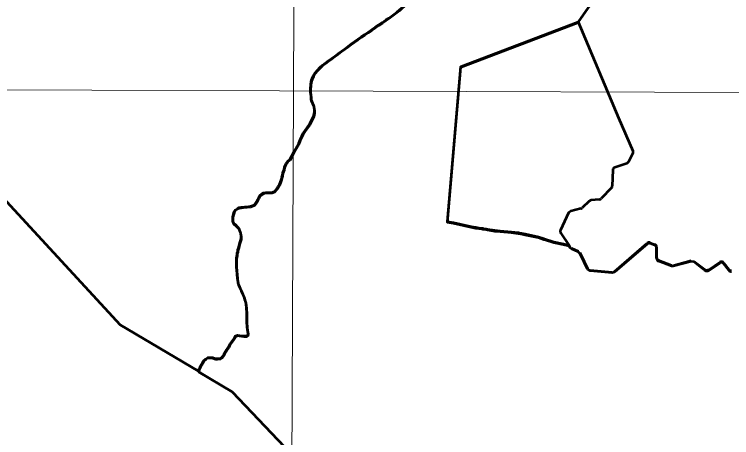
# Model space of a CAD drawing. Extents: x 553962 to 842807, y 8883888 to 9032388.
# Drawn here: x 806914 to 809252, y 9015052 to 9016431 of the extents above; entities that cross this region are included whole.
import ezdxf

# ---------------------------------------------------------------- set-up
doc = ezdxf.new("R2010")
doc.units = 0
doc.header["$LTSCALE"] = 200
doc.layers.add('1', color=7, linetype='Continuous', lineweight=13)

msp = doc.modelspace()

# ---------------------------------------------------------------- linework, layer by layer
at = {"layer": '1'}
msp.add_line((797890.2, 9016217.5), (834658.9, 9016085.1), dxfattribs=at)
msp.add_line((797890.2, 9016217.5), (834658.9, 9016085.1), dxfattribs=at)
at = {"layer": '1', "lineweight": 53}
for p, q in [((807879.6, 9016171.9), (807880.1, 9016172)), ((807879.6, 9016171.9), (807880.1, 9016172)), ((808930, 9015978.3), (808916.2, 9015950.5)), ((808930, 9015978.3), (808916.2, 9015950.5)), ((808910.4, 9015945.4), (808871.3, 9015932.4)), ((808910.4, 9015945.4), (808871.3, 9015932.4)), ((808864.4, 9015923.2), (808862.9, 9015872)), ((808864.4, 9015923.2), (808862.9, 9015872)), ((808864.4, 9015923.2), (808862.9, 9015872)), ((808864.4, 9015923.2), (808862.9, 9015872)), ((808860.2, 9015865.4), (808827.2, 9015830.9)), ((808860.2, 9015865.4), (808827.2, 9015830.9)), ((808860.2, 9015865.4), (808827.2, 9015830.9)), ((808860.2, 9015865.4), (808827.2, 9015830.9)), ((808787.1, 9015822.4), (808764.9, 9015800.6)), ((808787.1, 9015822.4), (808764.9, 9015800.6)), ((808820.8, 9015827.8), (808793.2, 9015825.2)), ((808820.8, 9015827.8), (808793.2, 9015825.2)), ((808720.8, 9015784.7), (808694.2, 9015728)), ((808720.8, 9015784.7), (808694.2, 9015728)), ((808760.2, 9015798), (808727.5, 9015790.1)), ((808760.2, 9015798), (808727.5, 9015790.1)), ((808695, 9015718.1), (808726.2, 9015672.8)), ((808695, 9015718.1), (808722.7, 9015677.8)), ((808695, 9015718.1), (808726.2, 9015672.8)), ((808695, 9015718.1), (808722.7, 9015677.8)), ((808730.3, 9015669.3), (808752.2, 9015659.5)), ((808730.3, 9015669.3), (808752.2, 9015659.5)), ((808869.8, 9015593.8), (808976.6, 9015685.4)), ((808869.8, 9015593.8), (808976.6, 9015685.4)), ((808986.7, 9015687.2), (809001, 9015681.7)), ((808986.7, 9015687.2), (809001, 9015681.7)), ((809001, 9015679), (808986.7, 9015684.6)), ((809001, 9015679), (808986.7, 9015684.6)), ((809007.3, 9015672.3), (809007.3, 9015639.1)), ((809007.3, 9015672.3), (809007.3, 9015639.1)), ((809007.3, 9015636.4), (809007.3, 9015669.7)), ((809007.3, 9015636.4), (809007.3, 9015669.7)), ((809013.7, 9015629.7), (809055.4, 9015613.6)), ((809013.7, 9015629.7), (809055.4, 9015613.6)), ((809061.6, 9015613.2), (809120.3, 9015628.7)), ((809061.6, 9015613.2), (809120.3, 9015628.7)), ((809178.3, 9015600), (809213.3, 9015623.3)), ((809178.3, 9015600), (809213.3, 9015623.3)), ((809213.3, 9015620.6), (809178.3, 9015597.4)), ((809213.3, 9015620.6), (809178.3, 9015597.4)), ((809226.9, 9015620.9), (809242.3, 9015600)), ((809226.9, 9015620.9), (809242.3, 9015600)), ((809242.3, 9015597.4), (809226.9, 9015618.2)), ((809242.3, 9015597.4), (809226.9, 9015618.2)), ((808790.6, 9015597.6), (808862.4, 9015591.5)), ((808790.6, 9015597.6), (808862.4, 9015591.5)), ((807517, 9015273.6), (807514.6, 9015266.5)), ((807517, 9015273.6), (807514.6, 9015266.5))]:
    msp.add_line(p, q, dxfattribs=at)
at = {"layer": '1'}
for points in [[(807857.9, 9024157.2), (807824.4, 9016181.7), (807792.6, 9009020.9)], [(807857.9, 9024157.2), (807824.4, 9016181.7), (807792.6, 9009020.9)], [(805938, 9016159.9), (806708.2, 9016015.8), (807258.9, 9015419.7), (807514.6, 9015269.1)], [(807514.6, 9015269.1), (807624.1, 9015202), (808177.2, 9014621.1), (808662, 9014426.2), (808732.4, 9014408.2), (808806.5, 9014402.7), (808888.7, 9014406.5), (808940.4, 9014412.1), (809000.4, 9014419.8), (809058.4, 9014427.6), (809096.6, 9014433.2), (809150.8, 9014442.2), (809201.2, 9014452.2), (809259.3, 9014466.3), (809323.8, 9014486.2), (809390.5, 9014513.1), (809430.2, 9014533.2), (809523, 9014592.1), (809754.2, 9014372.7), (810273.1, 9014151.1)]]:
    msp.add_lwpolyline(points, dxfattribs=at)
at = {"layer": '1', "lineweight": 53}
for points in [[(808427.7, 9015732.3), (808418.1, 9015733.6), (808403.2, 9015736.5), (808345.1, 9015749.1), (808325.6, 9015752.4), (808325.7, 9015753.3), (808369.6, 9016258.8), (808751.9, 9016403.7), (809187.3, 9017027.2), (809187.8, 9017028.1)], [(808427.7, 9015732.3), (808418.1, 9015733.6), (808403.2, 9015736.5), (808345.1, 9015749.1), (808325.6, 9015752.4), (808325.7, 9015753.3), (808369.6, 9016258.8), (808751.9, 9016403.7), (809187.3, 9017027.2), (809187.8, 9017028.1)], [(809187.3, 9017029.8), (808751.9, 9016406.3), (808882.7, 9016094.2)], [(809187.3, 9017029.8), (808751.9, 9016406.3), (808882.7, 9016094.2)], [(808325.7, 9015756), (808369.6, 9016261.4), (808751.9, 9016406.3)], [(808325.7, 9015756), (808369.6, 9016261.4), (808751.9, 9016406.3)], [(808751.9, 9016406.3), (808882.7, 9016094.2), (808930.4, 9015986.2)], [(808751.9, 9016406.3), (808882.7, 9016094.2), (808930.4, 9015986.2)], [(805938, 9016159.9), (806708.2, 9016015.8), (807258.9, 9015419.7), (807514.6, 9015269.1), (807517, 9015276.2)], [(807880.1, 9016172), (807881.9, 9016156.2), (807882.1, 9016150.3), (807890, 9016130.6), (807892.5, 9016117.7), (807892.6, 9016109.1), (807890.2, 9016098.5), (807876.9, 9016071.3), (807862.6, 9016050.2), (807855.3, 9016041), (807845.4, 9016019.5), (807841.7, 9016008.5), (807826.4, 9015981.7)], [(807880.1, 9016172), (807881.9, 9016156.2), (807882.1, 9016150.3), (807890, 9016130.6), (807892.5, 9016117.7), (807892.6, 9016109.1), (807890.2, 9016098.5), (807876.9, 9016071.3), (807862.6, 9016050.2), (807855.3, 9016041), (807845.4, 9016019.5), (807841.7, 9016008.5), (807826.4, 9015981.7)], [(807841.7, 9016011.2), (807845.4, 9016022.1), (807855.3, 9016043.6), (807862.6, 9016052.8), (807876.9, 9016074), (807890.2, 9016101.2), (807892.6, 9016111.8), (807892.5, 9016120.3), (807890, 9016133.2), (807882.1, 9016152.9), (807881.9, 9016158.8), (807880.1, 9016174.6), (807879.6, 9016174.5)], [(808882.7, 9016094.2), (808930.4, 9015986.2), (808930, 9015978.3), (808916.2, 9015950.5), (808910.4, 9015945.4), (808871.3, 9015932.4)], [(808882.7, 9016094.2), (808930.4, 9015986.2), (808930, 9015978.3), (808916.2, 9015950.5), (808910.4, 9015945.4), (808871.3, 9015932.4)], [(807665.6, 9015803.9), (807671.8, 9015804.3), (807678.6, 9015805.1), (807683.6, 9015805.8), (807697.1, 9015810.7), (807701.6, 9015816.5), (807705.7, 9015822.9), (807707.4, 9015827.9), (807711, 9015833.4), (807714.5, 9015840.7), (807720.5, 9015846.1), (807726.6, 9015849.3), (807733.6, 9015851.1), (807754.6, 9015851), (807760.6, 9015853.3), (807764.7, 9015856.3), (807768, 9015860.4), (807771.5, 9015865.4), (807774.4, 9015870.1), (807778.7, 9015876.3), (807782.1, 9015885.1), (807784.7, 9015893.9), (807786.1, 9015900.1), (807787.9, 9015906.8), (807789.7, 9015915.1), (807791.4, 9015920.6), (807793.2, 9015925.6), (807795.2, 9015933.6), (807797.3, 9015938.6), (807800.6, 9015945.5), (807805.8, 9015952.5), (807812.6, 9015957.5), (807826.4, 9015984.3), (807841.7, 9016011.2)], [(807826.4, 9015981.7), (807812.6, 9015954.9), (807805.8, 9015949.9), (807800.6, 9015942.9), (807797.3, 9015935.9), (807795.2, 9015930.9), (807793.2, 9015923), (807791.4, 9015918), (807789.7, 9015912.5), (807787.9, 9015904.2), (807786.1, 9015897.5), (807784.7, 9015891.3), (807782.1, 9015882.5), (807778.7, 9015873.7), (807774.4, 9015867.5), (807771.5, 9015862.8), (807768, 9015857.8), (807764.7, 9015853.7), (807760.6, 9015850.7), (807754.6, 9015848.3), (807733.6, 9015848.5), (807726.6, 9015846.7), (807720.5, 9015843.5), (807714.5, 9015838), (807711, 9015830.8), (807707.4, 9015825.3), (807705.7, 9015820.3), (807701.6, 9015813.8), (807697.1, 9015808.1), (807683.6, 9015803.2), (807678.6, 9015802.5), (807671.8, 9015801.7), (807665.6, 9015801.3)], [(807826.4, 9015981.7), (807812.6, 9015954.9), (807805.8, 9015949.9), (807800.6, 9015942.9), (807797.3, 9015935.9), (807795.2, 9015930.9), (807793.2, 9015923), (807791.4, 9015918), (807789.7, 9015912.5), (807787.9, 9015904.2), (807786.1, 9015897.5), (807784.7, 9015891.3), (807782.1, 9015882.5), (807778.7, 9015873.7), (807774.4, 9015867.5), (807771.5, 9015862.8), (807768, 9015857.8), (807764.7, 9015853.7), (807760.6, 9015850.7), (807754.6, 9015848.3), (807733.6, 9015848.5), (807726.6, 9015846.7), (807720.5, 9015843.5), (807714.5, 9015838), (807711, 9015830.8), (807707.4, 9015825.3), (807705.7, 9015820.3), (807701.6, 9015813.8), (807697.1, 9015808.1), (807683.6, 9015803.2), (807678.6, 9015802.5), (807671.8, 9015801.7), (807665.6, 9015801.3)], [(808820.8, 9015827.8), (808793.2, 9015825.2), (808787.1, 9015822.4), (808764.9, 9015800.6)], [(808820.8, 9015827.8), (808793.2, 9015825.2), (808787.1, 9015822.4), (808764.9, 9015800.6)], [(807638.1, 9015611.1), (807638.2, 9015629.9), (807638.8, 9015636.9), (807639.3, 9015642.1), (807640.3, 9015647.4), (807640.8, 9015653.9), (807642.9, 9015658.6), (807643.1, 9015663.4), (807645.4, 9015672.6), (807647.2, 9015678.4), (807649.2, 9015686.6), (807651, 9015693.4), (807653.1, 9015700.4), (807653.1, 9015708.9), (807652.6, 9015714.4), (807651.4, 9015721.9), (807648.2, 9015728.4), (807646.5, 9015733.7), (807642, 9015739.2), (807636.2, 9015745), (807629.3, 9015750), (807626.6, 9015757.3), (807626.6, 9015763.6), (807626.9, 9015771.6), (807628.7, 9015780.3), (807630.7, 9015787.1), (807634.7, 9015794.5), (807641.3, 9015799), (807647, 9015801.5), (807653.5, 9015802.4), (807660.3, 9015802.9), (807665.6, 9015803.9)], [(807665.6, 9015801.3), (807660.3, 9015800.3), (807653.5, 9015799.8), (807647, 9015798.9), (807641.3, 9015796.4), (807634.7, 9015791.9), (807630.7, 9015784.4), (807628.7, 9015777.7), (807626.9, 9015768.9), (807626.6, 9015760.9), (807626.6, 9015754.7), (807629.3, 9015747.4), (807636.2, 9015742.4), (807642, 9015736.6), (807646.5, 9015731.1), (807648.2, 9015725.8), (807651.4, 9015719.3), (807652.6, 9015711.8), (807653.1, 9015706.2), (807653.1, 9015697.8), (807651, 9015690.8), (807649.2, 9015684), (807647.2, 9015675.8), (807645.4, 9015670), (807643.1, 9015660.8), (807642.9, 9015656), (807640.8, 9015651.3), (807640.3, 9015644.8), (807639.3, 9015639.5), (807638.8, 9015634.3), (807638.2, 9015627.3), (807638.1, 9015608.5)], [(807665.6, 9015801.3), (807660.3, 9015800.3), (807653.5, 9015799.8), (807647, 9015798.9), (807641.3, 9015796.4), (807634.7, 9015791.9), (807630.7, 9015784.4), (807628.7, 9015777.7), (807626.9, 9015768.9), (807626.6, 9015760.9), (807626.6, 9015754.7), (807629.3, 9015747.4), (807636.2, 9015742.4), (807642, 9015736.6), (807646.5, 9015731.1), (807648.2, 9015725.8), (807651.4, 9015719.3), (807652.6, 9015711.8), (807653.1, 9015706.2), (807653.1, 9015697.8), (807651, 9015690.8), (807649.2, 9015684), (807647.2, 9015675.8), (807645.4, 9015670), (807643.1, 9015660.8), (807642.9, 9015656), (807640.8, 9015651.3), (807640.3, 9015644.8), (807639.3, 9015639.5), (807638.8, 9015634.3), (807638.2, 9015627.3), (807638.1, 9015608.5)], [(808760.2, 9015798), (808727.5, 9015790.1), (808720.8, 9015784.7), (808694.2, 9015728)], [(808760.2, 9015798), (808727.5, 9015790.1), (808720.8, 9015784.7), (808694.2, 9015728)], [(808427.7, 9015734.9), (808418.1, 9015736.3), (808403.2, 9015739.1), (808345.1, 9015751.8), (808325.6, 9015755)], [(808427.7, 9015734.9), (808418.1, 9015736.3), (808403.2, 9015739.1), (808345.1, 9015751.8), (808325.6, 9015755)], [(808441, 9015732.8), (808438, 9015733.4), (808427.7, 9015734.9)], [(808441, 9015732.8), (808438, 9015733.4), (808427.7, 9015734.9)], [(808441, 9015730.2), (808438, 9015730.8), (808427.7, 9015732.3)], [(808441, 9015730.2), (808438, 9015730.8), (808427.7, 9015732.3)], [(808456.5, 9015730.5), (808452, 9015731.2), (808443.4, 9015732.2), (808441, 9015732.8)], [(808456.5, 9015730.5), (808452, 9015731.2), (808443.4, 9015732.2), (808441, 9015732.8)], [(808456.5, 9015727.9), (808452, 9015728.6), (808443.4, 9015729.6), (808441, 9015730.2)], [(808456.5, 9015727.9), (808452, 9015728.6), (808443.4, 9015729.6), (808441, 9015730.2)], [(808497.7, 9015725), (808480.6, 9015726.7), (808456.5, 9015730.5)], [(808497.7, 9015725), (808480.6, 9015726.7), (808456.5, 9015730.5)], [(808497.7, 9015722.4), (808480.6, 9015724.1), (808456.5, 9015727.9)], [(808497.7, 9015722.4), (808480.6, 9015724.1), (808456.5, 9015727.9)], [(808560.2, 9015718.1), (808556.9, 9015718.7), (808534.3, 9015721.4), (808497.7, 9015725)], [(808560.2, 9015718.1), (808556.9, 9015718.7), (808534.3, 9015721.4), (808497.7, 9015725)], [(808560.2, 9015715.5), (808556.9, 9015716), (808534.3, 9015718.8), (808497.7, 9015722.4)], [(808560.2, 9015715.5), (808556.9, 9015716), (808534.3, 9015718.8), (808497.7, 9015722.4)], [(808642.2, 9015698.6), (808639.4, 9015699.4), (808623, 9015705.1), (808579.5, 9015714.7), (808560.2, 9015718.1)], [(808642.2, 9015698.6), (808639.4, 9015699.4), (808623, 9015705.1), (808579.5, 9015714.7), (808560.2, 9015718.1)], [(808642.2, 9015695.9), (808639.4, 9015696.8), (808623, 9015702.5), (808579.5, 9015712.1), (808560.2, 9015715.5)], [(808642.2, 9015695.9), (808639.4, 9015696.8), (808623, 9015702.5), (808579.5, 9015712.1), (808560.2, 9015715.5)], [(808722.7, 9015677.9), (808722.4, 9015677.9), (808703.9, 9015682.6), (808672.2, 9015689.3), (808642.2, 9015698.6)], [(808722.7, 9015677.9), (808722.4, 9015677.9), (808703.9, 9015682.6), (808672.2, 9015689.3), (808642.2, 9015698.6)], [(808722.7, 9015675.3), (808722.4, 9015675.3), (808703.9, 9015680), (808672.2, 9015686.7), (808642.2, 9015695.9)], [(808722.7, 9015675.3), (808722.4, 9015675.3), (808703.9, 9015680), (808672.2, 9015686.7), (808642.2, 9015695.9)], [(808976.6, 9015682.8), (808869.8, 9015591.2), (808862.4, 9015588.8), (808790.6, 9015595), (808782.5, 9015600.6), (808771.2, 9015623.5), (808757.1, 9015652.2), (808752.2, 9015656.9), (808730.3, 9015666.7), (808726.2, 9015670.1), (808722.7, 9015675.2), (808722.7, 9015675.3)], [(808976.6, 9015682.8), (808869.8, 9015591.2), (808862.4, 9015588.8), (808790.6, 9015595), (808782.5, 9015600.6), (808771.2, 9015623.5), (808757.1, 9015652.2), (808752.2, 9015656.9), (808730.3, 9015666.7), (808726.2, 9015670.1), (808722.7, 9015675.2), (808722.7, 9015675.3)], [(808757.1, 9015654.8), (808771.2, 9015626.2), (808782.5, 9015603.2)], [(808757.1, 9015654.8), (808771.2, 9015626.2), (808782.5, 9015603.2)], [(809163.2, 9015597.9), (809154.9, 9015604.4), (809128.9, 9015624.3), (809120.3, 9015626), (809061.6, 9015610.6), (809055.4, 9015611), (809013.7, 9015627.1)], [(809163.2, 9015597.9), (809154.9, 9015604.4), (809128.9, 9015624.3), (809120.3, 9015626), (809061.6, 9015610.6), (809055.4, 9015611), (809013.7, 9015627.1)], [(809128.9, 9015626.9), (809154.9, 9015607), (809163.2, 9015600.5)], [(809128.9, 9015626.9), (809154.9, 9015607), (809163.2, 9015600.5)], [(807517, 9015276.2), (807519.5, 9015282.2), (807522.3, 9015287.2), (807527.1, 9015295.7), (807531.1, 9015302.7), (807538.2, 9015308.9), (807545.4, 9015313.3), (807550.7, 9015313.6), (807560.7, 9015312.8), (807566.2, 9015310.7), (807571.2, 9015310), (807576.7, 9015309.9), (807586, 9015310.9), (807590.2, 9015314.1), (807595.8, 9015320.3), (807598.3, 9015324.6), (807600.8, 9015329.8), (807605.8, 9015337.8), (807609.4, 9015343.1), (807613.2, 9015348.8), (807615.2, 9015353.8), (807618.2, 9015358.3), (807621.2, 9015362.2), (807624.7, 9015367), (807627.5, 9015371.2), (807631.3, 9015378.2), (807635.3, 9015383.5), (807641.6, 9015386.2), (807648.3, 9015384.9), (807655.6, 9015383.8), (807663.6, 9015383.3), (807669.4, 9015383.3), (807675.3, 9015386.5), (807676.4, 9015392), (807675.4, 9015397), (807674.2, 9015404.5), (807673.5, 9015412.5), (807673, 9015417.5), (807672, 9015423.5), (807671.8, 9015431.6), (807671.6, 9015440.1), (807671.7, 9015461.8), (807671, 9015470.6), (807670.8, 9015475.6), (807670.3, 9015485.3), (807668.4, 9015493.1), (807665.7, 9015502.1), (807663.9, 9015507.7), (807662.5, 9015512.9), (807659.5, 9015518.9), (807657.8, 9015523.7), (807654, 9015532.7), (807651.1, 9015538), (807649.3, 9015543.3), (807645.1, 9015552.3), (807644.1, 9015557.3), (807642.7, 9015564.3), (807641.7, 9015571.1), (807641.2, 9015576.3), (807640.8, 9015581.1), (807640.3, 9015588.1), (807639.6, 9015594.6), (807639.1, 9015600.9), (807638.6, 9015605.9), (807638.1, 9015611.1)], [(807638.1, 9015608.5), (807638.6, 9015603.2), (807639.1, 9015598.2), (807639.6, 9015592), (807640.3, 9015585.5), (807640.8, 9015578.5), (807641.2, 9015573.7), (807641.7, 9015568.5), (807642.7, 9015561.7), (807644.1, 9015554.7), (807645.1, 9015549.7), (807649.3, 9015540.6), (807651.1, 9015535.4), (807654, 9015530.1), (807657.8, 9015521.1), (807659.5, 9015516.3), (807662.5, 9015510.3), (807663.9, 9015505), (807665.7, 9015499.5), (807668.4, 9015490.5), (807670.3, 9015482.7), (807670.8, 9015473), (807671, 9015468), (807671.7, 9015459.2), (807671.6, 9015437.4), (807671.8, 9015428.9), (807672, 9015420.9), (807673, 9015414.9), (807673.5, 9015409.9), (807674.2, 9015401.9), (807675.4, 9015394.4), (807676.4, 9015389.4), (807675.3, 9015383.9), (807669.4, 9015380.7), (807663.6, 9015380.7), (807655.6, 9015381.2), (807648.3, 9015382.3), (807641.6, 9015383.6), (807635.3, 9015380.8), (807631.3, 9015375.6), (807627.5, 9015368.6), (807624.7, 9015364.4), (807621.2, 9015359.6), (807618.2, 9015355.7), (807615.2, 9015351.2), (807613.2, 9015346.2), (807609.4, 9015340.4), (807605.8, 9015335.2), (807600.8, 9015327.2), (807598.3, 9015322), (807595.8, 9015317.7), (807590.2, 9015311.5), (807586, 9015308.3), (807576.7, 9015307.3), (807571.2, 9015307.3), (807566.2, 9015308.1), (807560.7, 9015310.2), (807550.7, 9015311), (807545.4, 9015310.7), (807538.2, 9015306.3), (807531.1, 9015300.1), (807527.1, 9015293.1), (807522.3, 9015284.6), (807519.5, 9015279.6), (807517, 9015273.6)], [(807638.1, 9015608.5), (807638.6, 9015603.2), (807639.1, 9015598.2), (807639.6, 9015592), (807640.3, 9015585.5), (807640.8, 9015578.5), (807641.2, 9015573.7), (807641.7, 9015568.5), (807642.7, 9015561.7), (807644.1, 9015554.7), (807645.1, 9015549.7), (807649.3, 9015540.6), (807651.1, 9015535.4), (807654, 9015530.1), (807657.8, 9015521.1), (807659.5, 9015516.3), (807662.5, 9015510.3), (807663.9, 9015505), (807665.7, 9015499.5), (807668.4, 9015490.5), (807670.3, 9015482.7), (807670.8, 9015473), (807671, 9015468), (807671.7, 9015459.2), (807671.6, 9015437.4), (807671.8, 9015428.9), (807672, 9015420.9), (807673, 9015414.9), (807673.5, 9015409.9), (807674.2, 9015401.9), (807675.4, 9015394.4), (807676.4, 9015389.4), (807675.3, 9015383.9), (807669.4, 9015380.7), (807663.6, 9015380.7), (807655.6, 9015381.2), (807648.3, 9015382.3), (807641.6, 9015383.6), (807635.3, 9015380.8), (807631.3, 9015375.6), (807627.5, 9015368.6), (807624.7, 9015364.4), (807621.2, 9015359.6), (807618.2, 9015355.7), (807615.2, 9015351.2), (807613.2, 9015346.2), (807609.4, 9015340.4), (807605.8, 9015335.2), (807600.8, 9015327.2), (807598.3, 9015322), (807595.8, 9015317.7), (807590.2, 9015311.5), (807586, 9015308.3), (807576.7, 9015307.3), (807571.2, 9015307.3), (807566.2, 9015308.1), (807560.7, 9015310.2), (807550.7, 9015311), (807545.4, 9015310.7), (807538.2, 9015306.3), (807531.1, 9015300.1), (807527.1, 9015293.1), (807522.3, 9015284.6), (807519.5, 9015279.6), (807517, 9015273.6)], [(807514.6, 9015266.5), (807624.1, 9015202), (808177.2, 9014621.1), (808177.2, 9014624.8)], [(807514.6, 9015266.5), (807624.1, 9015202), (808177.2, 9014621.1), (808177.2, 9014624.8)]]:
    msp.add_lwpolyline(points, dxfattribs=at)
at = {"layer": '1', "lineweight": 35}
for points in [[(805938, 9016159.9), (806708.2, 9016015.8), (807258.9, 9015419.7), (807504.1, 9015275.3)], [(807514.6, 9015269.1), (807624.1, 9015202), (808177.2, 9014621.1), (808662, 9014426.2), (808732.4, 9014408.2), (808806.5, 9014402.7), (808888.7, 9014406.5), (808940.4, 9014412.1), (809000.4, 9014419.8), (809058.4, 9014427.6), (809096.6, 9014433.2), (809150.8, 9014442.2), (809201.2, 9014452.2), (809259.3, 9014466.3), (809323.8, 9014486.2), (809390.5, 9014513.1), (809430.2, 9014533.2), (809523, 9014592.1), (809754.2, 9014372.7), (810273.1, 9014151.1)]]:
    msp.add_lwpolyline(points, dxfattribs=at)
at = {"layer": '1', "lineweight": 53}
for centre, radius, start, end in [((808874.4, 9015922.9), 10, 108.435, 178.2951), ((808874.4, 9015922.9), 10, 108.435, 178.2972), ((808874.4, 9015922.9), 10, 108.435, 178.2951), ((808874.4, 9015922.9), 10, 108.435, 178.2972), ((808852.9, 9015872.3), 10, 316.362, 358.2972), ((808852.9, 9015872.3), 10, 316.362, 358.2972), ((808819.9, 9015837.8), 10, 275.265, 316.362), ((808819.9, 9015837.8), 10, 275.265, 316.362), ((808757.9, 9015807.7), 10, 283.5769, 314.5159), ((808757.9, 9015807.7), 10, 283.5769, 314.5159), ((808757.9, 9015807.7), 10, 283.5769, 314.5159), ((808757.9, 9015807.7), 10, 283.5769, 314.5159), ((808703.3, 9015723.8), 10, 154.8604, 214.4634), ((808703.3, 9015723.8), 10, 154.8604, 214.4634), ((808983.1, 9015677.8), 10, 68.8857, 130.6118), ((808983.1, 9015677.8), 10, 68.8857, 130.6118), ((808983.1, 9015675.2), 10, 68.8857, 130.6118), ((808983.1, 9015675.2), 10, 68.8857, 130.6118), ((808997.4, 9015672.3), 10, 0, 68.8857), ((808997.4, 9015672.3), 10, 0, 68.8857), ((808997.4, 9015669.7), 10, 0, 68.8857), ((808997.4, 9015669.7), 10, 0, 68.8857), ((809017.4, 9015639.1), 10, 180, 248.8147), ((809017.4, 9015639.1), 10, 180, 248.8147), ((809017.4, 9015636.4), 10, 180, 248.8147), ((809017.4, 9015636.4), 10, 180, 248.8147), ((809218.8, 9015614.9), 10, 36.4557, 123.5827), ((809218.8, 9015614.9), 10, 36.4557, 123.5827), ((809218.8, 9015612.3), 10, 36.4557, 123.5827), ((809218.8, 9015612.3), 10, 36.4557, 123.5827), ((809171.1, 9015610.8), 13, 232.4737, 303.5815), ((809171.1, 9015610.8), 13, 232.4737, 303.5815), ((809171.1, 9015608.2), 13, 232.4737, 303.5815), ((809171.1, 9015608.2), 13, 232.4737, 303.5815), ((809250.3, 9015606), 10, 216.4557, 279.3086), ((809250.3, 9015606), 10, 216.4557, 279.3086), ((809250.3, 9015603.3), 10, 216.4557, 279.3086), ((809250.3, 9015603.3), 10, 216.4557, 279.3086)]:
    msp.add_arc(centre, radius, start, end, dxfattribs=at)
for points in [[(807879.6, 9016174.5), (807884.8, 9016221.6), (807947.6, 9016286.9), (808033.8, 9016349.6), (808125.2, 9016412.3), (808193.1, 9016467.1), (808237.5, 9016522), (808276.7, 9016587.3), (808274.1, 9016657.8), (808334.2, 9016697), (808407.3, 9016733.6), (808480.5, 9016809.4), (808475.3, 9016866.8), (808511.8, 9016903.4), (808506.6, 9016929.6), (808454.4, 9016971.3), (808428.2, 9017015.8), (808472.7, 9017081.1), (808543.2, 9017151.6), (808598.1, 9017109.8), (808663.4, 9017154.2), (808705.2, 9017214.3), (808676.4, 9017277), (808757.4, 9017305.8), (808875, 9017318.8), (808969, 9017321.4), (808976.2, 9017322.9)], [(808976.2, 9017320.3), (808969, 9017318.8), (808875, 9017316.2), (808757.4, 9017303.1), (808676.4, 9017274.4), (808705.2, 9017211.7), (808663.4, 9017151.6), (808598.1, 9017107.2), (808543.2, 9017149), (808472.7, 9017078.5), (808428.2, 9017013.1), (808454.4, 9016968.7), (808506.6, 9016926.9), (808511.8, 9016900.8), (808475.3, 9016864.2), (808480.5, 9016806.8), (808407.3, 9016731), (808334.2, 9016694.4), (808274.1, 9016655.2), (808276.7, 9016584.7), (808237.5, 9016519.4), (808193.1, 9016464.5), (808125.2, 9016409.7), (808033.8, 9016347), (807947.6, 9016284.2), (807884.8, 9016218.9), (807879.6, 9016171.9)], [(808976.2, 9017320.3), (808969, 9017318.8), (808875, 9017316.2), (808757.4, 9017303.1), (808676.4, 9017274.4), (808705.2, 9017211.7), (808663.4, 9017151.6), (808598.1, 9017107.2), (808543.2, 9017149), (808472.7, 9017078.5), (808428.2, 9017013.1), (808454.4, 9016968.7), (808506.6, 9016926.9), (808511.8, 9016900.8), (808475.3, 9016864.2), (808480.5, 9016806.8), (808407.3, 9016731), (808334.2, 9016694.4), (808274.1, 9016655.2), (808276.7, 9016584.7), (808237.5, 9016519.4), (808193.1, 9016464.5), (808125.2, 9016409.7), (808033.8, 9016347), (807947.6, 9016284.2), (807884.8, 9016218.9), (807879.6, 9016171.9)]]:
    msp.add_spline(points, degree=3, dxfattribs=at)

doc.saveas('drawing.dxf')
